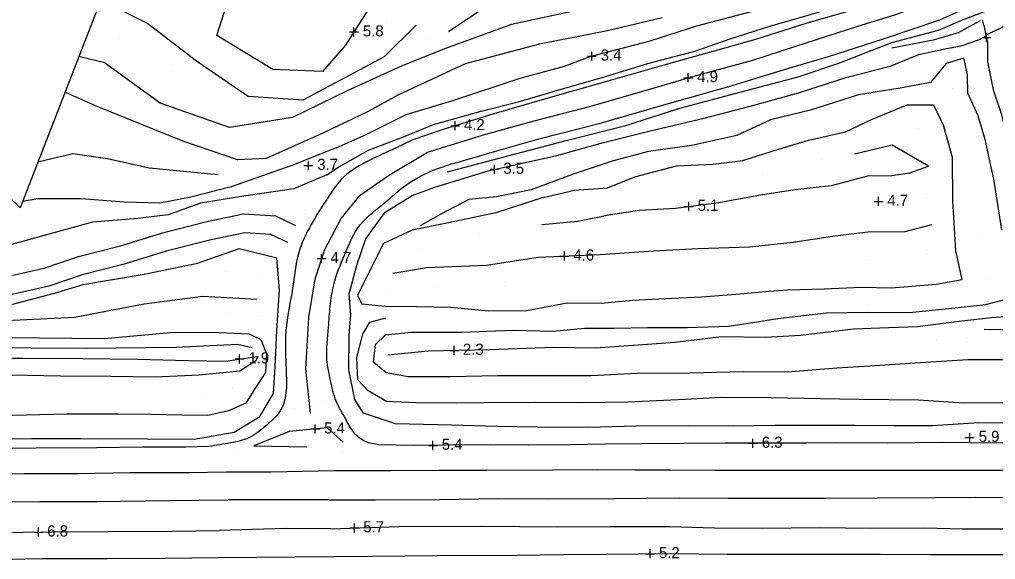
# Model space of a CAD drawing. Extents: x 2316231 to 2323598, y 363169 to 371906.
# Drawn here: x 2320618 to 2321056.2, y 371377.9 to 371620.4 of the extents above; entities that cross this region are included whole.
import ezdxf

# ---------------------------------------------------------------- set-up
doc = ezdxf.new("R2010")
doc.units = 0
for name, color, linetype in [('RD_DTM_BkLn1', 7, 'Continuous'), ('RD_DTM_Holes', 7, 'Continuous'), ('RD_DTM_Spot', 7, 'Continuous'), ('RD_DTM_Void', 7, 'Continuous'), ('RD_EX_H2O', 7, 'Continuous'), ('RD_EX_Road', 7, 'Continuous')]:
    doc.layers.add(name, color=color, linetype=linetype)

msp = doc.modelspace()

# ---------------------------------------------------------------- linework, layer by layer
at = {"layer": 'RD_DTM_BkLn1'}
for points in [[(2321007.225, 371658.015), (2320976.631, 371668.905), (2320944.248, 371682.841), (2320911.147, 371701.16), (2320894.165, 371712.312), (2320887.249, 371716.851), (2320870.139, 371724.385), (2320854.302, 371733.802), (2320843.075, 371739.595), (2320832.646, 371724.231), (2320824.709, 371704.439), (2320817.692, 371691.609), (2320791.922, 371652.299), (2320764.408, 371608.798), (2320754.025, 371597.018), (2320731.725, 371597.991), (2320706.645, 371613.164), (2320715.309, 371640.609), (2320735.102, 371683.436), (2320754.119, 371718.016), (2320800.746, 371697.462)], [(2320811.929, 371638.011), (2320829.913, 371662.687), (2320849.522, 371696.738), (2320862.472, 371717.49), (2320879.708, 371711.273), (2320881.07, 371701.67), (2320860.415, 371661.043), (2320840.682, 371631.195), (2320826.04, 371625.173), (2320810.612, 371614.849)], [(2320771.018, 371541.569), (2320783.675, 371550.404), (2320801.239, 371560.761), (2320826.41, 371568.664), (2320849.036, 371574.832), (2320874.491, 371581.496), (2320897.809, 371588.162), (2320921.351, 371595.165), (2320947.344, 371602.117), (2320966.599, 371608.471), (2320994.344, 371617.396), (2321011.536, 371622.642), (2321028.89, 371629.323), (2321045.554, 371635.787), (2321064.61, 371643.963), (2321086.608, 371654.116), (2321112.049, 371664.025), (2321101.375, 371666.954), (2321095.027, 371665.337), (2321072.235, 371660.757), (2321074.638, 371671.271), (2321093.099, 371668.677)], [(2320756.055, 371550.596), (2320761.698, 371554.317), (2320774.643, 371561.668), (2320790.406, 371567.753), (2320803.934, 371573.198), (2320825.369, 371579.199), (2320841.96, 371583.422), (2320862.286, 371589.454), (2320879.698, 371594.372), (2320900.119, 371600.578), (2320921.189, 371606.243), (2320937.076, 371611.65), (2320955.277, 371617.59), (2320970.561, 371621.857), (2320986.653, 371626.702), (2320996.959, 371630.172), (2321013.469, 371636.287), (2321027.721, 371641.692), (2321033.46, 371644.632), (2321036.281, 371645.862), (2321042.828, 371649.345), (2321051.92, 371654.492), (2321057.335, 371658.017)], [(2320989.867, 371647.05), (2320974.05, 371645.168), (2320947.292, 371639.155), (2320916.635, 371632.91), (2320872.978, 371625.512), (2320838.881, 371618.168), (2320808.801, 371607.274), (2320789.771, 371599.588), (2320765.116, 371588.308), (2320740.667, 371576.444), (2320712.366, 371571.911), (2320681.108, 371582.876), (2320656.245, 371600.907), (2320644.668, 371603.808)], [(2320654.483, 371629.107), (2320675.631, 371618.548), (2320697.455, 371601.831), (2320720.628, 371585.982), (2320745.363, 371584.269), (2320764.314, 371594.348), (2320781.919, 371603.783), (2320796.053, 371617.92)], [(2320810.112, 371551.996), (2320835.578, 371558.706), (2320863.396, 371566.125), (2320890.286, 371572.838), (2320914.533, 371580.56), (2320941.977, 371587.958), (2320967.559, 371594.574), (2320985.948, 371600.712), (2321009.728, 371610.106), (2321030.658, 371615.655), (2321041.367, 371620.173), (2321051.665, 371624.122), (2321058.169, 371628.06)], [(2320906.497, 371621.139), (2320882.075, 371615.344), (2320851.454, 371609.286), (2320818.048, 371600.537), (2320788.205, 371586.583), (2320774.241, 371578.935), (2320754.196, 371569.376), (2320728.828, 371558.008), (2320715.832, 371557.403), (2320691.398, 371565.825), (2320652.908, 371581.296), (2320638.437, 371587.746)], [(2321049.408, 371619.829), (2321043.82, 371616.831), (2321039.416, 371614.419), (2321028.294, 371611.153), (2321009.618, 371607.539)], [(2320760.138, 371562.831), (2320773.721, 371568.818), (2320791.649, 371577.666), (2320812.526, 371584.091), (2320842.846, 371594.062), (2320862.677, 371599.443), (2320874.296, 371603.757)], [(2321042.433, 371601.229), (2321041.968, 371603.011), (2321034.132, 371600.563), (2321026.968, 371592.089), (2321013.412, 371589.527), (2320994.763, 371586.636), (2320973.206, 371579.667), (2320955.236, 371575.266), (2320940.122, 371568.255), (2320919.864, 371563.822), (2320900.423, 371561.053), (2320884.159, 371556.804), (2320866.987, 371551.091), (2320847.704, 371543.885), (2320832.112, 371540.741), (2320819.825, 371539.583), (2320807.176, 371533.035), (2320797.944, 371527.772)], [(2321059.036, 371525.95), (2321055.483, 371548.74), (2321051.634, 371566.485), (2321048.378, 371577.192), (2321043.782, 371587.257), (2321043.666, 371595.365), (2321042.433, 371601.229)], [(2320853.098, 371540.447), (2320867.138, 371543.806), (2320881.992, 371544.807), (2320894.362, 371549.746), (2320912.93, 371554.622), (2320929.428, 371555.449), (2320942.722, 371557.079), (2320958.758, 371562.158), (2320972.267, 371566.261), (2320988.9, 371569.877), (2321000.527, 371575.463), (2321016.608, 371582.047), (2321028.445, 371582.122), (2321033.006, 371572.305)], [(2320853.098, 371540.447), (2320831.876, 371533.574), (2320810.66, 371529.051), (2320794.267, 371525.857), (2320781.497, 371519.802), (2320773.822, 371504.637), (2320769.745, 371496.501), (2320771.712, 371492.689), (2320782.225, 371491.628), (2320796.12, 371491.543), (2320811.611, 371491.182), (2320828.66, 371489.574), (2320845.663, 371489.785), (2320863.923, 371493.222), (2320879.103, 371493.051), (2320893.178, 371494.295), (2320910.863, 371495.319), (2320924.257, 371495.819), (2320941.633, 371497.171), (2320954.539, 371498.442), (2320962.884, 371498.983), (2320979.288, 371499.433), (2320995.87, 371500.228), (2321009.589, 371499.925), (2321029.516, 371501.476), (2321041.274, 371503.596), (2321038.476, 371516.59), (2321037.095, 371538.912), (2321036.893, 371558.393), (2321033.006, 371572.305)], [(2320852.564, 371528.329), (2320868.647, 371529.824), (2320883.362, 371532.799), (2320896.355, 371534.828), (2320912.527, 371535.703), (2320932.06, 371538.215), (2320950.712, 371541.713), (2320966.135, 371544.076), (2320982.559, 371545.872), (2320998.974, 371550.12), (2321009.633, 371550.355), (2321017.823, 371551.539), (2321026.212, 371554.589), (2321009.814, 371563.917), (2320992.887, 371559.976)], [(2320760.138, 371562.831), (2320740.221, 371554.864), (2320713.012, 371545.311), (2320694.898, 371540.679), (2320681.093, 371537.88), (2320664.98, 371538.434), (2320645.728, 371539.839), (2320626.307, 371539.809), (2320619.404, 371538.688)], [(2320626.316, 371556.502), (2320641.928, 371560.274), (2320657.602, 371558.048), (2320676.239, 371553.819), (2320707.129, 371550.853)], [(2320756.055, 371550.596), (2320741.268, 371544.324), (2320719.676, 371541.184), (2320699.264, 371537.925), (2320684.813, 371532.644), (2320671.08, 371530.979), (2320650.794, 371529.409), (2320626.412, 371522.692), (2320598.009, 371514.926), (2320577.461, 371511.009), (2320554.003, 371506.781), (2320532.5, 371506.976), (2320504.712, 371507.436), (2320482.888, 371507.808), (2320467.486, 371508.724), (2320438.839, 371508.106), (2320415.14, 371509.499), (2320391.501, 371511.133), (2320370.498, 371518.64), (2320346.427, 371527.183), (2320334.558, 371533.623), (2320319.135, 371543.757), (2320305.087, 371549.993), (2320290.002, 371556.672)], [(2320748.708, 371443.57), (2320746.647, 371463.468), (2320747.962, 371486.555), (2320750.722, 371504.006), (2320755.037, 371517.188), (2320762.405, 371531.002), (2320771.018, 371541.569)], [(2321066.992, 371439.179), (2321048.777, 371439.262), (2321027.927, 371438), (2321010.533, 371437.992), (2320992.943, 371438.066), (2320976.58, 371438.125), (2320957.147, 371438.096), (2320938.603, 371437.767), (2320918.199, 371437.878), (2320894.909, 371437.805), (2320873.316, 371437.237), (2320850.48, 371437.321), (2320832.302, 371437.623), (2320811.974, 371438.231), (2320786.806, 371438.843), (2320772.403, 371443.637), (2320768.603, 371449.823), (2320765.89, 371463.106), (2320766.088, 371478.564), (2320766.762, 371487.773), (2320766.083, 371497.185), (2320769.589, 371510.481), (2320773.488, 371521.977), (2320782.14, 371533.841), (2320794.316, 371541.397)], [(2320785.635, 371506.5), (2320800.815, 371509.097), (2320827.637, 371510.039), (2320850.96, 371513.642), (2320878.687, 371514.827), (2320902.727, 371516.5), (2320922.718, 371517.622), (2320945.738, 371518.357), (2320965.336, 371520.469), (2320982.983, 371523.034), (2320998.84, 371525.031), (2321015.692, 371525.243), (2321027.672, 371528.379)], [(2320603.572, 371432.065), (2320623.494, 371432.319), (2320645.485, 371432.281), (2320675.429, 371432.036), (2320696.47, 371431.917), (2320714.471, 371435.022), (2320725.864, 371442.102), (2320732.03, 371452.388), (2320732.867, 371464.421), (2320733.539, 371480.729), (2320734.712, 371499.07), (2320733.63, 371513.154), (2320716.626, 371517.39), (2320697.386, 371510.712), (2320673.966, 371505.881), (2320646.484, 371501.254)], [(2320646.484, 371501.254), (2320633.626, 371497.331), (2320608.377, 371490.752)], [(2320724.593, 371494.718), (2320700.337, 371496.024), (2320673.934, 371492.529), (2320642.752, 371486.548), (2320612.183, 371485.052)], [(2321064.229, 371467.622), (2321043.777, 371467.536), (2321020.192, 371466.09), (2320999.815, 371464.66), (2320984.992, 371463.785), (2320962.701, 371462.078), (2320943.062, 371462.214), (2320918.78, 371461.576), (2320895.283, 371461.506), (2320874.563, 371460.428), (2320848.772, 371460.4), (2320832.664, 371460.432), (2320811.465, 371459.893), (2320792.532, 371460.008), (2320782.71, 371461.721), (2320776.993, 371466.554), (2320777.812, 371474.407), (2320782.395, 371478.725), (2320793.865, 371480.026), (2320816.528, 371480.002), (2320839.619, 371480.852), (2320857.656, 371480.401), (2320871.767, 371481.761), (2320885.051, 371481.857), (2320900.11, 371482.139), (2320917.99, 371482.095), (2320936.7, 371482.666), (2320958.434, 371486.082), (2320980.297, 371488.685), (2320998.587, 371489.018), (2321017.45, 371488.881), (2321035.295, 371490.609), (2321051.901, 371492.412), (2321060.267, 371494.62)], [(2321065.881, 371448.261), (2321041.872, 371448.094), (2321021.646, 371449.395), (2320995.027, 371449.817), (2320977.602, 371450.133), (2320955.522, 371450.439), (2320933.034, 371450.588), (2320916.822, 371449.742), (2320891.144, 371448.519), (2320870.515, 371448.239), (2320849.789, 371448.447), (2320826.707, 371448.337), (2320814.198, 371448.173), (2320796.04, 371448.198), (2320782.869, 371448.841), (2320774.594, 371453.718), (2320769.943, 371458.63), (2320769.468, 371468.549), (2320772.209, 371479.076), (2320775.301, 371484.514), (2320782.541, 371486.448)], [(2321088.443, 371483.779), (2321075.961, 371481.171), (2321066.114, 371480.938), (2321051.201, 371481.176)], [(2320726.399, 371476.64), (2320721.114, 371479.024), (2320707.724, 371479.694), (2320687.403, 371479.908), (2320656.005, 371476.952), (2320626.988, 371477.289), (2320596.663, 371477.619), (2320562.052, 371477.877), (2320530.885, 371477.651)], [(2320726.399, 371476.64), (2320728.924, 371470.331), (2320728.433, 371461.814), (2320723.827, 371454.821), (2320719.653, 371448.134), (2320711.803, 371444.622), (2320702.512, 371442.587), (2320690.876, 371442.794), (2320676.648, 371443.092), (2320662.301, 371443.218), (2320639.29, 371443.177), (2320621.23, 371442.783), (2320604.225, 371442.398)], [(2320584.076, 371473.206), (2320623.331, 371472.97), (2320647.938, 371472.805), (2320688.372, 371473.294), (2320715.938, 371474.539), (2320722.486, 371473.112)], [(2320725.016, 371469.003), (2320724.123, 371467.081), (2320716.942, 371462.494), (2320698.645, 371460.725), (2320678.876, 371459.774), (2320659.019, 371460.04), (2320636.405, 371460.26), (2320614.082, 371460.616)], [(2320763.4, 371430.562), (2320756.233, 371437.023), (2320739.166, 371435.435), (2320723.299, 371428.979), (2320746.964, 371428.537)], [(2320595.098, 371416.077), (2320620.06, 371416.486), (2320644.218, 371416.582), (2320667.709, 371417.034), (2320694.194, 371417.042), (2320710.828, 371417.327), (2320731.023, 371417.207), (2320759.277, 371417.945), (2320784.57, 371417.945), (2320806.376, 371417.967), (2320827.802, 371418.063), (2320857.38, 371418.159), (2320877.417, 371418.389), (2320894.599, 371418.111), (2320910.279, 371418.118), (2320930.556, 371418.021), (2320950.046, 371418.037), (2320973.358, 371418.074), (2320996.056, 371418.004), (2321016.855, 371418.05), (2321033.496, 371418.057), (2321050.172, 371418.005), (2321070.774, 371418.019)], [(2320756.897, 371404.751), (2320777.823, 371404.761), (2320806.371, 371404.927), (2320833.231, 371405.243), (2320855.071, 371405.218), (2320884.881, 371405.323), (2320914.241, 371405.549), (2320936.185, 371405.476), (2320959.011, 371405.462), (2320980.006, 371405.471), (2321003.041, 371405.558), (2321028.684, 371405.808), (2321047.399, 371405.869), (2321068.579, 371405.795), (2321090.478, 371405.827), (2321109.297, 371405.794), (2321126.969, 371405.811), (2321141.664, 371405.727), (2321155.737, 371405.049), (2321170.262, 371404.376), (2321193.306, 371402.494), (2321198.008, 371401.962)], [(2320599.458, 371403.861), (2320627.206, 371403.911), (2320652.765, 371403.954), (2320685.427, 371404.346), (2320711.674, 371404.763)], [(2320756.897, 371404.751), (2320738.552, 371404.673), (2320711.674, 371404.763)], [(2320757.749, 371391.758), (2320788.37, 371392.755), (2320825.626, 371392.845), (2320859.704, 371392.571), (2320883.006, 371392.724), (2320909.815, 371392.705), (2320930.005, 371392.191), (2320951.531, 371391.997), (2320977.463, 371392.29), (2321000.227, 371392.01), (2321024.455, 371392.093), (2321041.276, 371391.646), (2321062.782, 371391.718), (2321086.676, 371391.979), (2321107.369, 371391.853), (2321120.848, 371391.761), (2321135.79, 371392.01), (2321150.016, 371391.48), (2321163.691, 371390.436), (2321179.359, 371389.506), (2321190.997, 371388.523), (2321193.647, 371388.284)], [(2320606.89, 371390.089), (2320632.497, 371390.282), (2320657.758, 371390.561), (2320686.63, 371390.654), (2320707.872, 371390.891)], [(2320757.749, 371391.758), (2320737.703, 371391.772), (2320707.872, 371390.891)], [(2320604.592, 371377.924), (2320628.418, 371378.291), (2320657.428, 371378.313), (2320683.441, 371378.57), (2320707.416, 371378.842), (2320741.768, 371379.108), (2320776.445, 371379.475), (2320805.527, 371379.739), (2320841.522, 371379.88), (2320862.29, 371380.181), (2320881.4, 371380.365), (2320910.354, 371380.55), (2320935.885, 371380.257), (2320961.538, 371380.357), (2320982.556, 371380.285), (2321004.455, 371380.305), (2321027.035, 371380.12), (2321052.015, 371380.205), (2321071.805, 371380.091)]]:
    msp.add_lwpolyline(points, dxfattribs=at)
at = {"layer": 'RD_DTM_Holes'}
msp.add_lwpolyline([(2320578.515, 371901.805), (2320771.704, 371810.944), (2320759.467, 371792.3), (2320731.831, 371798.362), (2320674.729, 371681.294), (2320618.297, 371535.833), (2320573.974, 371578.83), (2320606.053, 371635.141), (2320561.406, 371671.405), (2320475.825, 371655.559), (2320351.275, 371609.908), (2320259.253, 371569.089), (2320245.733, 371592.183), (2320365.965, 371681.144), (2320457.914, 371746.768), (2320438.986, 371783.53), (2320321.808, 371823.754), (2320232.154, 371887.354), (2320464.075, 371870.831), (2320509.161, 371857.442), (2320578.515, 371901.805)], dxfattribs=at)
at = {"layer": 'RD_DTM_Spot'}
for p, q in [((2320782.815, 371619.5), (2320782.815, 371619.5)), ((2320663.008, 371612.361), (2320663.008, 371612.361)), ((2320801.188, 371612.401), (2320801.188, 371612.401)), ((2320686.568, 371596.871), (2320686.568, 371596.871)), ((2321036.722, 371589.493), (2321036.722, 371589.493)), ((2321021.617, 371571.428), (2321021.617, 371571.428)), ((2320978.187, 371557.538), (2320978.187, 371557.538)), ((2320951.394, 371551.432), (2320951.394, 371551.432)), ((2321025.233, 371542.223), (2321025.233, 371542.223)), ((2321003.675, 371538.732), (2321003.675, 371538.732)), ((2320745.944, 371535.194), (2320745.944, 371535.194)), ((2320824.758, 371524.019), (2320824.758, 371524.019)), ((2321049.083, 371522.847), (2321049.083, 371522.847)), ((2320798.394, 371517.176), (2320798.394, 371517.176)), ((2320998.481, 371512.389), (2320998.481, 371512.389)), ((2321025.684, 371515.086), (2321025.684, 371515.086)), ((2320710.499, 371507.324), (2320710.499, 371507.324)), ((2320726.13, 371505.364), (2320726.13, 371505.364)), ((2320835.96, 371502.601), (2320835.96, 371502.601)), ((2321052.061, 371504.025), (2321052.061, 371504.025)), ((2320783.329, 371499.199), (2320783.329, 371499.199)), ((2320805.479, 371500.711), (2320805.479, 371500.711)), ((2320711.123, 371488.231), (2320711.123, 371488.231)), ((2320726.886, 371487.497), (2320726.886, 371487.497)), ((2321029.899, 371476.214), (2321029.899, 371476.214)), ((2321043.848, 371477.634), (2321043.848, 371477.634)), ((2320713.725, 371454.521), (2320713.725, 371454.521)), ((2320702.138, 371452.215), (2320702.138, 371452.215)), ((2320741.615, 371445.78), (2320741.615, 371445.78)), ((2320754.952, 371448.249), (2320754.952, 371448.249)), ((2320714.991, 371424.986), (2320714.991, 371424.986)), ((2320763.199, 371425.758), (2320763.199, 371425.758))]:
    msp.add_line(p, q, dxfattribs=at)
at = {"layer": 'RD_DTM_Void'}
for p, q in [((2320768.196, 371612.788), (2320768.196, 371616.788)), ((2320766.196, 371614.788), (2320770.196, 371614.788)), ((2321050.159, 371612.348), (2321054.159, 371612.348)), ((2321052.159, 371610.348), (2321052.159, 371614.348)), ((2320872.987, 371603.938), (2320876.987, 371603.938)), ((2320874.987, 371601.938), (2320874.987, 371605.938)), ((2320916.304, 371594.258), (2320920.304, 371594.258)), ((2320918.304, 371592.258), (2320918.304, 371596.258)), ((2320811.61, 371572.707), (2320815.61, 371572.707)), ((2320813.61, 371570.707), (2320813.61, 371574.707)), ((2320745.717, 371554.827), (2320749.717, 371554.827)), ((2320747.717, 371552.827), (2320747.717, 371556.827)), ((2320831.269, 371551.126), (2320831.269, 371555.126)), ((2320829.269, 371553.126), (2320833.269, 371553.126)), ((2320918.505, 371534.472), (2320918.505, 371538.472)), ((2321001.675, 371538.732), (2321005.675, 371538.732)), ((2321003.675, 371536.732), (2321003.675, 371540.732)), ((2320916.505, 371536.472), (2320920.505, 371536.472)), ((2320862.692, 371512.144), (2320862.692, 371516.144)), ((2320751.679, 371513.041), (2320755.679, 371513.041)), ((2320753.679, 371511.041), (2320753.679, 371515.041)), ((2320860.692, 371514.144), (2320864.692, 371514.144)), ((2320811.108, 371471.823), (2320815.108, 371471.823)), ((2320813.108, 371469.823), (2320813.108, 371473.823)), ((2320714.822, 371467.969), (2320718.822, 371467.969)), ((2320716.822, 371465.969), (2320716.822, 371469.969)), ((2320748.8, 371436.517), (2320752.8, 371436.517)), ((2320750.8, 371434.517), (2320750.8, 371438.517)), ((2320947.298, 371428.094), (2320947.298, 371432.094)), ((2321042.674, 371432.702), (2321046.674, 371432.702)), ((2321044.674, 371430.702), (2321044.674, 371434.702)), ((2320801.62, 371429.18), (2320805.62, 371429.18)), ((2320803.62, 371427.18), (2320803.62, 371431.18)), ((2320945.298, 371430.094), (2320949.298, 371430.094)), ((2320768.368, 371390.104), (2320768.368, 371394.104)), ((2320624.489, 371390.237), (2320628.489, 371390.237)), ((2320626.489, 371388.237), (2320626.489, 371392.237)), ((2320766.368, 371392.104), (2320770.368, 371392.104)), ((2320899.132, 371380.491), (2320903.132, 371380.491)), ((2320901.132, 371378.491), (2320901.132, 371382.491))]:
    msp.add_line(p, q, dxfattribs=at)
at = {"layer": 'RD_EX_H2O'}
for p, q in [((2321050.994, 371617.783), (2321050.449, 371620.254)), ((2321050.994, 371617.783), (2321051.953, 371613.31)), ((2321051.953, 371613.31), (2321052.009, 371613.051))]:
    msp.add_line(p, q, dxfattribs=at)
for points in [[(2320874.296, 371603.757), (2320901.154, 371610.82), (2320922.08, 371617.548), (2320951.731, 371625.27), (2320979.615, 371632.082), (2321003.038, 371640.591), (2321021.33, 371646.088), (2321032.195, 371651.27), (2321035.679, 371653.804), (2321039.224, 371655.558)], [(2321269.57, 371626.433), (2321263.711, 371628.014), (2321244.476, 371631.85), (2321225.041, 371635.361), (2321205.747, 371639.198), (2321186.376, 371641.845), (2321169.511, 371643.961), (2321154.781, 371644.115), (2321141.201, 371643.328), (2321129.157, 371639.985), (2321113.643, 371636.316), (2321100.221, 371631.08), (2321086.588, 371625.682), (2321071.492, 371621.589), (2321060.708, 371618.204), (2321058.853, 371616.628), (2321051.953, 371613.31)], [(2320794.316, 371541.397), (2320804.499, 371545.063), (2320828.453, 371552.496), (2320859.22, 371559.382), (2320880.256, 371565.117), (2320901.103, 371570.468), (2320925.36, 371576.031), (2320946.055, 371581.465), (2320967.77, 371587.476), (2320989.69, 371594.478), (2321008.888, 371599.408), (2321021.727, 371604.682), (2321033.475, 371607.291), (2321040.861, 371608.597), (2321049.108, 371611.415), (2321052.009, 371613.051)], [(2321052.009, 371613.051), (2321052.677, 371609.933), (2321052.66, 371601.329), (2321055.21, 371588.882), (2321058.71, 371578.206), (2321063.122, 371560.13), (2321066.968, 371537.615), (2321067.133, 371527.051), (2321068.988, 371505.464), (2321071.546, 371487.342)], [(2320783.428, 371469.888), (2320801.434, 371471.545), (2320829.202, 371472.208), (2320857.749, 371473.185), (2320876.6, 371472.99), (2320897.951, 371474.523), (2320912.288, 371475.463), (2320933.248, 371478.066), (2320953.047, 371477.778), (2320968.669, 371478.678), (2320992.423, 371481.547), (2321008.213, 371482.028), (2321021.132, 371482.545), (2321041.176, 371485.033), (2321054.443, 371486.565), (2321062.719, 371487.12), (2321071.546, 371487.342)], [(2320604.859, 371468.331), (2320619.624, 371468.304), (2320646.512, 371468.191), (2320670.793, 371467.868), (2320693.831, 371467.283), (2320710.446, 371467.047), (2320718.544, 371468.218), (2320725.016, 371469.003)]]:
    msp.add_lwpolyline(points, dxfattribs=at)
at = {"layer": 'RD_EX_Road'}
for points in [[(2320819.073, 371557.502), (2320831.287, 371561.127), (2320851.121, 371566.881), (2320878.222, 371573.733), (2320905.248, 371581.507), (2320936.447, 371590.235), (2320964.985, 371598.945), (2320981.253, 371603.812), (2321005.933, 371611.695), (2321031.166, 371620.274), (2321056.863, 371631.979), (2321082.918, 371643.039), (2321108.478, 371653.438), (2321123.898, 371658.882)], [(2320786.84, 371562.593), (2320794.354, 371566.35), (2320808.403, 371571.103), (2320831.152, 371578.111), (2320859.558, 371586.367), (2320882.257, 371592.873), (2320907.504, 371600.029), (2320927.746, 371605.676), (2320948.585, 371611.622), (2320971.288, 371618.759), (2320989.53, 371623.964), (2321007.078, 371629.943), (2321024.577, 371635.655)], [(2320742.082, 371527.717), (2320733.063, 371532.042), (2320718.59, 371532.917), (2320702.189, 371529.61), (2320681.557, 371524.341), (2320662.762, 371518.493), (2320643.873, 371513.729), (2320628.963, 371508.633), (2320613.071, 371505.037)], [(2320738.496, 371520.238), (2320730.941, 371523.861), (2320719.169, 371524.573), (2320704.036, 371521.521), (2320683.817, 371516.358), (2320665.01, 371510.506), (2320646.233, 371505.77), (2320631.226, 371500.641), (2320614.761, 371496.915)], [(2320703.075, 371428.671), (2320692.765, 371428.363), (2320673.379, 371428.415), (2320652.587, 371428.056), (2320625.521, 371427.858), (2320601.175, 371427.603)], [(2321136.224, 371429.491), (2321121.188, 371430.054), (2321099.778, 371430.282), (2321078.206, 371430.466), (2321056.731, 371430.092), (2321032.439, 371430.415), (2321007.745, 371430.083), (2320984.169, 371430.316), (2320971.324, 371430.086), (2320949.008, 371430.094), (2320934.636, 371430.093), (2320916.35, 371430.05), (2320897.61, 371429.85), (2320881.187, 371429.724), (2320865.48, 371429.462), (2320846.66, 371429.31), (2320829.613, 371429.331), (2320809.369, 371429.208), (2320795.008, 371429.138), (2320779.355, 371429.419)]]:
    msp.add_lwpolyline(points, dxfattribs=at)
for points in [[(2320786.84, 371562.593), (2320775.015, 371557.058), (2320763.699, 371549.757), (2320756.114, 371539.802), (2320749.007, 371528.371), (2320743.378, 371515.646), (2320740.59, 371499.55), (2320737.748, 371481.996), (2320737.52, 371468.785), (2320737.851, 371459.377), (2320737.309, 371450.49), (2320734.963, 371444.533), (2320728.075, 371437.476), (2320721.006, 371432.564), (2320712.835, 371430.295), (2320703.075, 371428.671)], [(2320779.355, 371429.419), (2320773.352, 371430.886), (2320768.26, 371434.831), (2320764.472, 371441.017), (2320760.242, 371448.969), (2320757.664, 371458.324), (2320756.07, 371467.702), (2320756.767, 371482.308), (2320757.524, 371491.678), (2320759.118, 371501.293), (2320764.04, 371514.86), (2320771.067, 371528.285), (2320782.466, 371538.504), (2320790.298, 371545.108), (2320805.016, 371553.165), (2320819.073, 371557.502)]]:
    msp.add_spline(points, degree=3, dxfattribs=at)

# ---------------------------------------------------------------- texts
at = {"layer": 'RD_DTM_Void'}
for s, p in [('5.8', (2320772.196, 371612.788)), ('3.4', (2320878.987, 371601.938)), ('4.9', (2320922.304, 371592.258)), ('4.2', (2320817.61, 371570.707)), ('3.7', (2320751.717, 371552.827)), ('3.5', (2320835.269, 371551.126)), ('4.7', (2321007.675, 371536.732)), ('5.1', (2320922.505, 371534.472)), ('4.7', (2320757.679, 371511.041)), ('4.6', (2320866.692, 371512.144)), ('2.3', (2320817.108, 371469.823)), ('1.9', (2320720.822, 371465.969)), ('5.4', (2320754.8, 371434.517)), ('5.4', (2320807.62, 371427.18)), ('6.3', (2320951.298, 371428.094)), ('5.9', (2321048.674, 371430.702)), ('6.8', (2320630.489, 371388.237)), ('5.7', (2320772.368, 371390.104)), ('5.2', (2320905.132, 371378.491))]:
    msp.add_text(s, height=5, dxfattribs=at).set_placement(p)

doc.saveas('drawing.dxf')
